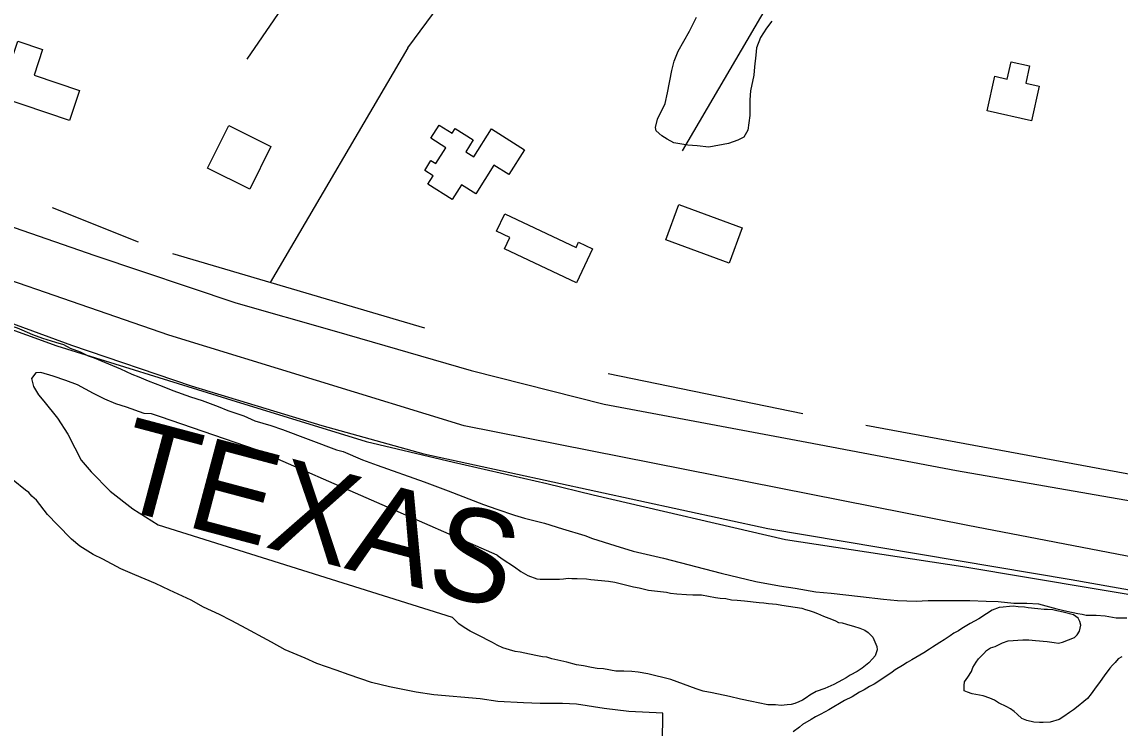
# Model space of a CAD drawing. Extents: x 3187622 to 3225504, y 800805 to 826213.
# Drawn here: x 3204269 to 3205252, y 806824 to 807457 of the extents above; entities that cross this region are included whole.
import ezdxf

# ---------------------------------------------------------------- set-up
doc = ezdxf.new("R2010")
doc.units = 0
for name, color, linetype in [('V-BLDG-OTLN', 7, 'Continuous'), ('V-RAIL-IDEN', 7, 'Continuous'), ('V-RAIL-TRAK', 7, 'Continuous'), ('V-ROAD-CNTR', 7, 'Continuous'), ('V-SITE-VEGE', 7, 'Continuous'), ('V-TOPO-SHOR', 7, 'Continuous')]:
    doc.layers.add(name, color=color, linetype=linetype)

msp = doc.modelspace()

# ---------------------------------------------------------------- linework, layer by layer
at = {"layer": 'V-BLDG-OTLN'}
for points in [[(3204264.85, 807439.59), (3204287.06, 807432.12), (3204279.37, 807409.26), (3204320.21, 807395.52), (3204311.15, 807368.59), (3204248.1, 807389.81)], [(3205133.22, 807377.18), (3205140.12, 807408.16), (3205151.33, 807405.66), (3205154.81, 807421.26), (3205171.33, 807417.58), (3205167.89, 807402.1), (3205179.89, 807399.43), (3205172.95, 807368.32)], [(3204434.93, 807325.67), (3204453.87, 807363.96), (3204491.62, 807345.29), (3204472.68, 807307)], [(3204689.16, 807360.95), (3204718.77, 807342.33), (3204704.77, 807320.09), (3204691.24, 807328.6), (3204675.09, 807302.91), (3204662.3, 807310.95), (3204654, 807297.75), (3204632.19, 807311.47), (3204636.95, 807319.05), (3204629.4, 807323.8), (3204634.98, 807332.68), (3204639.37, 807329.92), (3204648.33, 807344.16), (3204634.96, 807352.58), (3204642.41, 807364.44), (3204654.07, 807357.1), (3204656.76, 807361.38), (3204672.94, 807351.21), (3204666.2, 807340.5), (3204673.44, 807335.95)], [(3204845.3, 807261.65), (3204857.01, 807293.35), (3204913.78, 807272.37), (3204902.07, 807240.68)], [(3204779.72, 807253.54), (3204765.29, 807223.07), (3204700.85, 807253.58), (3204705.63, 807263.66), (3204693.81, 807269.26), (3204701.22, 807284.91), (3204764.98, 807254.73), (3204767.22, 807259.46)]]:
    msp.add_lwpolyline(points, close=True, dxfattribs=at)
at = {"layer": 'V-RAIL-TRAK'}
msp.add_lwpolyline([(3203790.1, 807371.29), (3203822.97, 807356.41), (3203856.87, 807340.36), (3204017.03, 807272.78), (3204124.78, 807230.54), (3204187.56, 807207.13), (3204299.78, 807166.52), (3204451.71, 807119.22), (3204576.95, 807080.71), (3204655.29, 807062.3), (3204738.69, 807043.13), (3204780.21, 807032.83), (3204952.78, 806992.67), (3205111.68, 806968.47), (3205346.78, 806929.11), (3205576.45, 806887.61), (3205752.9, 806856.43), (3205790.81, 806850.11), (3205928.76, 806826.01), (3206096.69, 806798.88)], dxfattribs=at)
at = {"layer": 'V-ROAD-CNTR'}
for points in [[(3202033.09, 808764.39), (3202168.55, 808594.58), (3202300.28, 808458.55), (3202462.54, 808292.54), (3202600.7, 808158.5), (3202733.33, 808044.5), (3202899.57, 807914.29), (3203078.52, 807787.37), (3203276.1, 807659.3), (3203407.24, 807577.77), (3203538.38, 807504.77), (3203640.4, 807451.38), (3203742.6, 807396.12), (3203879.53, 807337.27), (3204014.61, 807278.24), (3204178.57, 807216.31), (3204312.96, 807167.21), (3204420.1, 807130.62), (3204537.09, 807095.01), (3204628.69, 807069.55), (3204936.71, 807002.74), (3205208.65, 806956.87), (3205828.32, 806846.93)], [(3203730.61, 807495.68), (3203851.29, 807438.6), (3203953.76, 807393.21), (3204052.33, 807351.87), (3204203.58, 807292.63), (3204333.79, 807247.5), (3204460.11, 807205.16), (3204548.15, 807180.03), (3204671.15, 807144.4), (3204790.24, 807114.08), (3204971.88, 807080.12), (3205105.83, 807054.61), (3205532.73, 806980.16)]]:
    msp.add_lwpolyline(points, dxfattribs=at)
at = {"layer": 'V-SITE-VEGE'}
for points in [[(3204909.94, 807350.9), (3204901.5, 807347.77), (3204884.1, 807344.68), (3204873.56, 807345.78), (3204865.14, 807346.35), (3204852.5, 807348.51), (3204846.72, 807351.7), (3204841.99, 807354.88), (3204836.74, 807359.12), (3204836.23, 807362.28), (3204837.84, 807369.65), (3204844.75, 807383.85), (3204846.9, 807393.32), (3204850.68, 807413.33), (3204852.82, 807421.74), (3204856.55, 807430.69), (3204866.64, 807448.56), (3204873.01, 807461.17)], [(3204940.44, 807457.71), (3204935.67, 807451.41), (3204930.36, 807443.01), (3204926.64, 807433.54), (3204926.08, 807427.22), (3204924.98, 807416.69), (3204924.42, 807409.31), (3204921.2, 807395.1), (3204920.64, 807387.2), (3204920.58, 807372.97), (3204918.94, 807359.81), (3204915.22, 807353.51), (3204909.94, 807350.9)], [(3204159.92, 807165.04), (3204163.63, 807169.76), (3204168.92, 807174.48), (3204176.84, 807178.66), (3204188.98, 807183.35), (3204197.95, 807186.47), (3204205.86, 807189.6), (3204216.93, 807190.08), (3204225.36, 807190.04), (3204241.16, 807187.86), (3204250.63, 807186.24), (3204259.58, 807184.09), (3204264.32, 807182.49), (3204268.52, 807180.89), (3204277.99, 807176.64)], [(3204277.99, 807176.64), (3204286.93, 807173.44), (3204298.5, 807169.7), (3204305.87, 807167.56), (3204311.65, 807164.37), (3204320.6, 807161.17), (3204327.96, 807157.45), (3204333.22, 807155.85), (3204339, 807153.19), (3204356.88, 807145.73), (3204366.87, 807140.95), (3204373.19, 807138.81), (3204381.6, 807135.09), (3204394.22, 807130.29), (3204403.69, 807126.56), (3204419.47, 807120.7), (3204430, 807117.49), (3204444.2, 807112.16), (3204453.14, 807108.43), (3204467.34, 807103.63), (3204477.33, 807099.37), (3204491.54, 807095.09), (3204502.06, 807091.35), (3204550.45, 807073.23), (3204556.24, 807071.62), (3204573.6, 807064.17), (3204586.75, 807059.37), (3204628.83, 807044.44), (3204650.4, 807036.44), (3204681.95, 807024.18), (3204694.05, 807019.91), (3204709.84, 807014.58), (3204718.78, 807011.9), (3204736.68, 807007.61), (3204752.98, 807002.27), (3204772.98, 806996.39), (3204779.82, 806993.72), (3204799.81, 806987.31), (3204816.12, 806982.5), (3204843.49, 806976.06), (3204895.07, 806962.66), (3204926.12, 806955.15), (3204947.18, 806951.37), (3204961.39, 806949.2), (3204979.82, 806945.95), (3204993.51, 806944.84), (3205019.84, 806941.56), (3205040.38, 806939.36), (3205053.02, 806938.26), (3205069.88, 806937.66), (3205080.42, 806938.14), (3205117.82, 806937.97), (3205132.57, 806937.38), (3205143.11, 806937.33), (3205157.33, 806935.69), (3205168.92, 806935.64), (3205179.45, 806935.07), (3205195.77, 806930.78), (3205204.72, 806928.64), (3205214.72, 806926.48), (3205218.4, 806925.94), (3205222.09, 806924.87), (3205231.04, 806924.83), (3205238.94, 806924.27), (3205248.95, 806922.65), (3205258.43, 806922.6)], [(3204842.12, 806783.76), (3204842.88, 806836.96), (3204812.33, 806838.68), (3204790.22, 806841.41), (3204765.47, 806845.21), (3204752.83, 806845.79), (3204732.81, 806845.88), (3204718.06, 806846.47), (3204694.88, 806847.62), (3204679.08, 806849.8), (3204637.48, 806853.67), (3204621.68, 806855.85), (3204597.99, 806860.7), (3204581.68, 806864.45), (3204561.69, 806871.39), (3204550.11, 806875.66), (3204532.75, 806881.53), (3204522.24, 806886.31), (3204504.36, 806893.77), (3204492.27, 806900.67), (3204465.46, 806915.02), (3204456, 806920.32), (3204445.49, 806925.64), (3204431.29, 806932.03), (3204420.25, 806938.4), (3204400.8, 806947.44), (3204388.18, 806953.29), (3204369.77, 806961.27), (3204357.15, 806966.6), (3204340.86, 806975.1), (3204332.45, 806979.35), (3204320.36, 806986.78), (3204313.01, 806993.13), (3204300.42, 807005.83), (3204291.51, 807015.36), (3204281.55, 807028.04), (3204277.35, 807031.75), (3204274.73, 807034.92), (3204271.58, 807037.04), (3204260.56, 807046.05)]]:
    msp.add_lwpolyline(points, dxfattribs=at)
at = {"layer": 'V-TOPO-SHOR'}
for p, q in [((3204470.46, 807423.53), (3205158.11, 808434.49)), ((3204860.47, 807341.42), (3205378.78, 808229.22)), ((3204614.15, 807433.79), (3204490.99, 807223.39)), ((3204372.96, 807259.31), (3204295.98, 807290.11)), ((3204629.54, 807182.34), (3204403.75, 807249.05)), ((3204968.24, 807105.36), (3204793.76, 807141.28)), ((3205301.8, 807043.78), (3205024.69, 807095.1))]:
    msp.add_line(p, q, dxfattribs=at)
for points in [[(3204614.15, 807433.79), (3204804.02, 807690.38), (3204865.6, 807828.94), (3205219.7, 808434.49)], [(3205743.26, 806884.48), (3205115.89, 807005.36), (3204664.7, 807094.63), (3204400.28, 807176.09), (3204154.5, 807260.96)], [(3204694.2, 806978.76), (3204478.8, 807073.23), (3204392.63, 807102.77), (3204384.69, 807105.46), (3204377.92, 807105.78), (3204362.33, 807111.45), (3204352.62, 807114.43), (3204342.92, 807118.6), (3204332.64, 807123.65), (3204318.24, 807131.37), (3204307.94, 807135.25), (3204296.48, 807139.42), (3204285.59, 807142.71), (3204280.88, 807142.14), (3204277.03, 807137.15), (3204278.76, 807130.07), (3204283.44, 807122.39), (3204288.13, 807116.78), (3204300.43, 807101.7), (3204309.5, 807087.23), (3204315.93, 807075.13), (3204321.48, 807063.91), (3204330.56, 807053.56), (3204347.57, 807036.11), (3204367.82, 807020.41), (3204390.44, 807005.88), (3204654.05, 806923.2)], [(3204694.2, 806978.76), (3204698.75, 806975.42), (3204709.84, 806968.42), (3204715.38, 806964.22), (3204721.85, 806960.49), (3204729.72, 806957.67), (3204732.96, 806957.19), (3204740.85, 806957.16), (3204746.41, 806957.13), (3204750.11, 806957.12), (3204753.83, 806957.56), (3204758, 806958.01), (3204761.24, 806957.99), (3204765.88, 806957.97), (3204774.22, 806957.47), (3204778.39, 806956.99), (3204794.14, 806955.53), (3204799.7, 806954.58), (3204810.35, 806951.75), (3204816.37, 806950.33), (3204821.46, 806949.38), (3204829.79, 806947.49), (3204846.01, 806945.57), (3204849.71, 806944.62), (3204855.27, 806944.13), (3204864.08, 806943.63), (3204869.64, 806943.14), (3204877.52, 806943.11), (3204890.02, 806940.73), (3204894.19, 806940.25), (3204899.29, 806939.77), (3204904.38, 806938.82), (3204909.48, 806938.33), (3204915.97, 806937.84), (3204928.94, 806936.39), (3204933.11, 806935.91), (3204937.28, 806935.42), (3204944.69, 806934.93), (3204949.32, 806933.98), (3204955.34, 806933.03), (3204967.39, 806931.12), (3204970.63, 806930.18), (3204973.87, 806929.23), (3204977.57, 806927.83), (3204981.27, 806926.42), (3204986.82, 806924.08), (3204993.76, 806921.27), (3204997.46, 806919.86), (3205000.24, 806918.46), (3205003.48, 806917.98), (3205007.19, 806917.04), (3205010.43, 806916.09), (3205013.67, 806915.15), (3205019.22, 806913.27), (3205023.85, 806911.4), (3205026.62, 806909.53), (3205030.77, 806905.34), (3205034.44, 806896.98), (3205034.89, 806893.74), (3205033.02, 806888.65), (3205030.69, 806885.88), (3205027.43, 806882.18), (3205021.38, 806877.57), (3205016.73, 806874.35), (3205010.69, 806871.13), (3205006.97, 806868.83), (3205003.72, 806866.99), (3204995.82, 806862.85), (3204987.92, 806859.18), (3204980.03, 806856.44), (3204974.46, 806853.22), (3204971.2, 806850.91), (3204967.95, 806848.61), (3204964.7, 806847.23), (3204960.98, 806845.86), (3204957.73, 806844.95), (3204954.02, 806844.5), (3204948.92, 806844.06), (3204943.83, 806844.55), (3204936.87, 806844.58), (3204928.08, 806846.47), (3204922.52, 806847.42), (3204912.33, 806849.79), (3204902.61, 806852.15), (3204886.86, 806855.46), (3204878.99, 806856.89), (3204872.51, 806858.77), (3204866.95, 806861.11), (3204849.83, 806867.21), (3204829.46, 806872.4), (3204820.66, 806873.83), (3204815.1, 806874.32), (3204807.69, 806874.82), (3204800.73, 806874.85), (3204789.62, 806876.75), (3204784.06, 806877.24), (3204778.96, 806878.19), (3204771.55, 806879.61), (3204765.53, 806880.57), (3204756.74, 806882.93), (3204743.31, 806885.77)], [(3205176.77, 806902.38), (3205186.96, 806901.4), (3205193.44, 806900.45), (3205197.15, 806899.97), (3205200.86, 806900.88), (3205211.54, 806905), (3205213.87, 806907.31), (3205216.2, 806910.54), (3205217.15, 806916.1), (3205216.24, 806919.35), (3205214.86, 806922.14), (3205210.71, 806925.4), (3205201.45, 806927.76), (3205195.89, 806928.71), (3205192.19, 806929.66), (3205187.55, 806930.14), (3205184.31, 806930.15), (3205178.75, 806930.64), (3205169.95, 806931.61), (3205166.7, 806932.09), (3205161.14, 806932.57), (3205156.51, 806933.06), (3205153.26, 806932.61), (3205147.7, 806932.17), (3205143.99, 806931.72), (3205137.95, 806929.43), (3205132.84, 806926.21), (3205125.87, 806921.61), (3205117.97, 806917.47), (3205115.18, 806915.63), (3205110.53, 806912.87), (3205107.74, 806911.03), (3205103.56, 806908.73), (3205100.31, 806906.43), (3205094.73, 806902.74), (3205091.01, 806900.44), (3205084.5, 806896.3), (3205081.71, 806894.45), (3205076.6, 806891.23), (3205065.91, 806884.79), (3205061.73, 806882.49), (3205057.54, 806879.73), (3205051.04, 806876.05), (3205048.25, 806873.75), (3205042.67, 806870.06), (3205031.98, 806863.16), (3205027.79, 806860.86), (3205023.15, 806858.1), (3205018.96, 806855.8), (3205012.46, 806851.66), (3205005.49, 806848.44), (3204991.55, 806840.16), (3204988.29, 806838.32), (3204983.65, 806836.03), (3204979.47, 806833.73), (3204975.75, 806831.43), (3204967.85, 806826.83), (3204965.06, 806824.52), (3204959.48, 806820.37)], [(3204743.31, 806885.77), (3204738.68, 806887.18), (3204734.97, 806887.66), (3204730.34, 806888.6), (3204723.4, 806890.03), (3204715.06, 806891.92), (3204710.43, 806892.4), (3204705.33, 806893.82), (3204699.32, 806895.7), (3204694.23, 806898.04), (3204690.07, 806900.37), (3204676.66, 806907.38), (3204670.18, 806910.66), (3204664.63, 806913.93), (3204660.01, 806917.19), (3204654.05, 806923.2)], [(3205254.11, 806887.66), (3205250.86, 806885.82), (3205248.06, 806882.59), (3205245.73, 806880.28), (3205243.4, 806877.51), (3205238.27, 806870.58), (3205234.54, 806865.5), (3205229.41, 806858.57), (3205226.61, 806854.41), (3205223.35, 806850.25), (3205220.09, 806847.49), (3205214.98, 806843.34), (3205210.79, 806840.11), (3205207.07, 806837.81), (3205201.96, 806834.13), (3205197.77, 806831.36), (3205189.88, 806829.08), (3205183.39, 806828.65), (3205180.15, 806828.66), (3205175.05, 806829.15), (3205169.03, 806830.57), (3205164.4, 806832.44), (3205160.25, 806836.17), (3205157.48, 806838.5), (3205154.24, 806840.83), (3205151.01, 806842.7), (3205143.61, 806846.44), (3205139.91, 806848.77), (3205135.75, 806850.64), (3205129.73, 806852.53), (3205120, 806854.42), (3205115.84, 806855.83), (3205112.6, 806857.24), (3205112.62, 806861.87), (3205113.1, 806865.11), (3205115.9, 806869.27), (3205119.17, 806874.36), (3205120.57, 806878.06), (3205123.37, 806882.68), (3205125.71, 806885.92), (3205130.36, 806890.53), (3205132.69, 806893.3), (3205136.41, 806895.6), (3205140.59, 806896.97), (3205147.09, 806900.19), (3205152.2, 806902.02), (3205165.18, 806902.89), (3205170.74, 806902.86), (3205176.77, 806902.38)]]:
    msp.add_lwpolyline(points, dxfattribs=at)

# ---------------------------------------------------------------- texts
at = {"layer": 'V-RAIL-IDEN'}
msp.add_text('TEXAS', height=83, rotation=345.12463, dxfattribs=at).set_placement((3204347.87, 807022.71))

doc.saveas('drawing.dxf')
